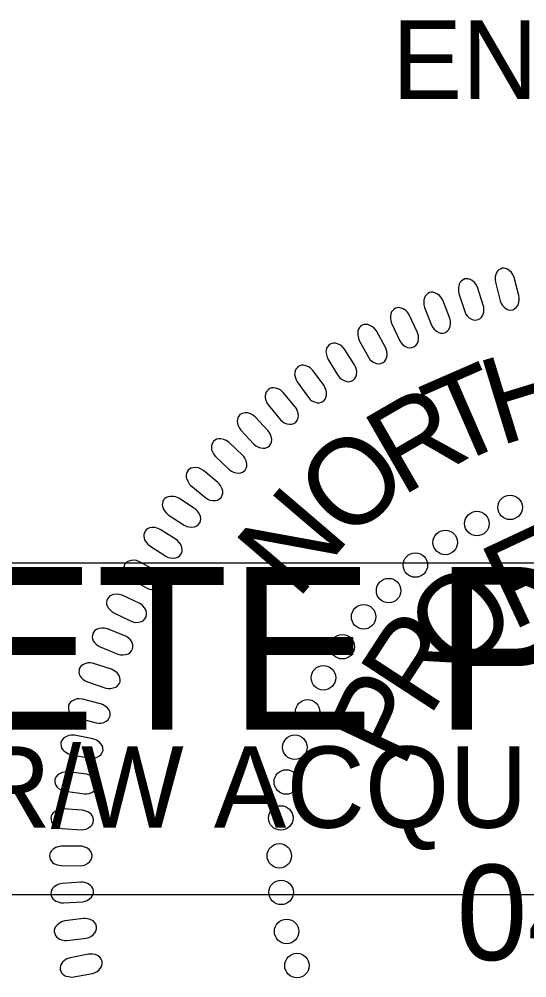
# Model space of a CAD drawing. Extents: x 18938 to 19565, y 6931 to 7973.
# Drawn here: x 19368.08 to 19372.4, y 7208.39 to 7216.53 of the extents above; entities that cross this region are included whole.
import ezdxf

# ---------------------------------------------------------------- set-up
doc = ezdxf.new("R2010")
doc.units = 0
for name, color, linetype in [('Old_Level_10', 7, 'Continuous'), ('Prop Pavement Schedule Description CELL', 7, 'Continuous'), ('Scratch_Level_5', 7, 'Continuous'), ('Typical Pavement Slope Information CELL', 7, 'Continuous')]:
    doc.layers.add(name, color=color, linetype=linetype)

# ---------------------------------------------------------------- blocks, each defined once
blk = doc.blocks.new('Gregory K. Goins')
at = {"layer": 'Old_Level_10'}
for points in [[(-60.071, 87.604), (-60.375, 88.792), (-60.466, 88.995), (-60.552, 89.118), (-60.702, 89.254), (-60.824, 89.336), (-60.952, 89.386), (-61.064, 89.399), (-61.177, 89.39), (-61.281, 89.343), (-61.389, 89.284), (-61.476, 89.2), (-61.552, 89.077), (-61.591, 88.986), (-61.619, 88.823), (-61.632, 88.635), (-61.614, 88.475), (-61.309, 87.256), (-61.245, 87.097), (-61.167, 86.973), (-61.04, 86.841), (-60.897, 86.733), (-60.783, 86.681), (-60.616, 86.661), (-60.466, 86.679), (-60.331, 86.754), (-60.243, 86.829), (-60.144, 86.957), (-60.071, 87.151), (-60.05, 87.342), (-60.053, 87.474)], [(-62.405, 86.983), (-62.783, 88.15), (-62.886, 88.347), (-62.979, 88.464), (-63.138, 88.591), (-63.264, 88.665), (-63.396, 88.706), (-63.508, 88.712), (-63.62, 88.696), (-63.721, 88.643), (-63.825, 88.577), (-63.906, 88.489), (-63.975, 88.361), (-64.008, 88.266), (-64.026, 88.103), (-64.027, 87.914), (-63.999, 87.755), (-63.618, 86.558), (-63.544, 86.404), (-63.459, 86.285), (-63.324, 86.161), (-63.175, 86.063), (-63.058, 86.017), (-62.889, 86.008), (-62.741, 86.035), (-62.611, 86.119), (-62.527, 86.199), (-62.437, 86.333), (-62.376, 86.532), (-62.367, 86.723), (-62.379, 86.856)], [(-64.605, 86.167), (-65.057, 87.308), (-65.172, 87.498), (-65.272, 87.609), (-65.439, 87.725), (-65.569, 87.791), (-65.703, 87.824), (-65.815, 87.823), (-65.926, 87.8), (-66.023, 87.74), (-66.124, 87.668), (-66.199, 87.574), (-66.26, 87.443), (-66.286, 87.347), (-66.294, 87.183), (-66.283, 86.994), (-66.245, 86.838), (-65.79, 85.666), (-65.707, 85.517), (-65.614, 85.404), (-65.471, 85.288), (-65.316, 85.2), (-65.196, 85.161), (-65.028, 85.163), (-64.882, 85.2), (-64.758, 85.292), (-64.679, 85.377), (-64.597, 85.516), (-64.548, 85.718), (-64.552, 85.91), (-64.572, 86.041)], [(-66.723, 85.234), (-67.245, 86.344), (-67.372, 86.526), (-67.479, 86.631), (-67.652, 86.737), (-67.787, 86.794), (-67.922, 86.819), (-68.034, 86.811), (-68.144, 86.781), (-68.237, 86.715), (-68.332, 86.638), (-68.402, 86.539), (-68.454, 86.404), (-68.474, 86.306), (-68.472, 86.142), (-68.449, 85.954), (-68.402, 85.8), (-67.873, 84.661), (-67.781, 84.516), (-67.681, 84.409), (-67.532, 84.303), (-67.371, 84.224), (-67.25, 84.193), (-67.082, 84.206), (-66.938, 84.251), (-66.82, 84.351), (-66.746, 84.441), (-66.674, 84.585), (-66.637, 84.789), (-66.653, 84.98), (-66.681, 85.111)], [(-68.806, 84.22), (-69.397, 85.295), (-69.535, 85.47), (-69.648, 85.567), (-69.828, 85.662), (-69.966, 85.711), (-70.102, 85.727), (-70.213, 85.711), (-70.321, 85.675), (-70.41, 85.604), (-70.501, 85.52), (-70.563, 85.417), (-70.607, 85.279), (-70.621, 85.18), (-70.608, 85.017), (-70.574, 84.83), (-70.517, 84.68), (-69.918, 83.575), (-69.817, 83.437), (-69.71, 83.337), (-69.556, 83.24), (-69.389, 83.171), (-69.266, 83.148), (-69.099, 83.171), (-68.959, 83.226), (-68.847, 83.333), (-68.779, 83.427), (-68.716, 83.576), (-68.693, 83.782), (-68.72, 83.972), (-68.757, 84.099)], [(-70.823, 83.078), (-71.48, 84.114), (-71.63, 84.28), (-71.748, 84.369), (-71.933, 84.453), (-72.074, 84.493), (-72.211, 84.5), (-72.322, 84.478), (-72.427, 84.435), (-72.511, 84.358), (-72.596, 84.269), (-72.652, 84.162), (-72.687, 84.022), (-72.695, 83.923), (-72.672, 83.76), (-72.626, 83.577), (-72.56, 83.429), (-71.893, 82.364), (-71.783, 82.233), (-71.67, 82.139), (-71.509, 82.053), (-71.34, 81.995), (-71.215, 81.979), (-71.05, 82.013), (-70.914, 82.076), (-70.809, 82.19), (-70.747, 82.288), (-70.693, 82.44), (-70.683, 82.648), (-70.723, 82.836), (-70.766, 82.96)], [(-72.824, 81.723), (-73.545, 82.716), (-73.704, 82.872), (-73.828, 82.954), (-74.019, 83.026), (-74.162, 83.057), (-74.299, 83.056), (-74.408, 83.027), (-74.51, 82.977), (-74.589, 82.895), (-74.668, 82.801), (-74.717, 82.691), (-74.744, 82.548), (-74.745, 82.449), (-74.712, 82.288), (-74.655, 82.107), (-74.579, 81.965), (-73.847, 80.944), (-73.729, 80.82), (-73.611, 80.733), (-73.445, 80.657), (-73.272, 80.61), (-73.146, 80.602), (-72.984, 80.646), (-72.851, 80.718), (-72.754, 80.838), (-72.699, 80.939), (-72.654, 81.095), (-72.657, 81.303), (-72.708, 81.488), (-72.76, 81.61)], [(-74.704, 80.335), (-75.486, 81.28), (-75.655, 81.425), (-75.784, 81.5), (-75.978, 81.559), (-76.123, 81.582), (-76.26, 81.572), (-76.366, 81.535), (-76.465, 81.479), (-76.539, 81.392), (-76.612, 81.293), (-76.655, 81.181), (-76.672, 81.037), (-76.667, 80.937), (-76.624, 80.779), (-76.556, 80.603), (-76.471, 80.465), (-75.677, 79.492), (-75.551, 79.376), (-75.427, 79.297), (-75.257, 79.231), (-75.081, 79.195), (-74.955, 79.195), (-74.796, 79.249), (-74.668, 79.329), (-74.579, 79.455), (-74.53, 79.56), (-74.495, 79.718), (-74.512, 79.925), (-74.574, 80.106), (-74.634, 80.225)], [(-76.492, 78.795), (-77.331, 79.69), (-77.509, 79.825), (-77.643, 79.891), (-77.841, 79.938), (-77.986, 79.951), (-78.123, 79.933), (-78.226, 79.89), (-78.322, 79.828), (-78.39, 79.736), (-78.457, 79.632), (-78.492, 79.518), (-78.5, 79.373), (-78.489, 79.274), (-78.436, 79.119), (-78.356, 78.947), (-78.264, 78.816), (-77.409, 77.894), (-77.277, 77.786), (-77.149, 77.715), (-76.974, 77.66), (-76.796, 77.634), (-76.671, 77.642), (-76.516, 77.707), (-76.393, 77.795), (-76.312, 77.926), (-76.269, 78.034), (-76.244, 78.193), (-76.273, 78.399), (-76.348, 78.576), (-76.414, 78.691)], [(-78.154, 77.186), (-79.048, 78.026), (-79.234, 78.149), (-79.371, 78.207), (-79.572, 78.241), (-79.718, 78.246), (-79.853, 78.218), (-79.954, 78.169), (-80.045, 78.101), (-80.107, 78.006), (-80.167, 77.898), (-80.196, 77.782), (-80.195, 77.637), (-80.177, 77.538), (-80.115, 77.387), (-80.025, 77.22), (-79.924, 77.094), (-79.013, 76.229), (-78.874, 76.129), (-78.742, 76.066), (-78.564, 76.022), (-78.386, 76.009), (-78.261, 76.024), (-78.11, 76.098), (-77.993, 76.193), (-77.92, 76.33), (-77.884, 76.44), (-77.87, 76.601), (-77.911, 76.804), (-77.996, 76.976), (-78.07, 77.086)], [(-79.768, 75.399), (-80.712, 76.182), (-80.906, 76.293), (-81.046, 76.342), (-81.249, 76.363), (-81.395, 76.358), (-81.527, 76.323), (-81.625, 76.268), (-81.712, 76.194), (-81.768, 76.095), (-81.821, 75.983), (-81.843, 75.865), (-81.832, 75.721), (-81.809, 75.624), (-81.736, 75.477), (-81.636, 75.315), (-81.528, 75.197), (-80.565, 74.39), (-80.42, 74.299), (-80.284, 74.245), (-80.103, 74.212), (-79.925, 74.209), (-79.801, 74.234), (-79.655, 74.316), (-79.544, 74.418), (-79.479, 74.559), (-79.451, 74.671), (-79.447, 74.833), (-79.501, 75.033), (-79.596, 75.2), (-79.678, 75.305)], [(-81.292, 73.697), (-82.322, 74.363), (-82.527, 74.45), (-82.673, 74.483), (-82.876, 74.48), (-83.021, 74.458), (-83.148, 74.407), (-83.239, 74.341), (-83.317, 74.257), (-83.361, 74.153), (-83.4, 74.036), (-83.407, 73.916), (-83.38, 73.774), (-83.346, 73.68), (-83.256, 73.542), (-83.138, 73.394), (-83.016, 73.289), (-81.965, 72.601), (-81.81, 72.528), (-81.669, 72.49), (-81.486, 72.478), (-81.308, 72.497), (-81.188, 72.536), (-81.053, 72.635), (-80.955, 72.749), (-80.907, 72.897), (-80.892, 73.011), (-80.907, 73.172), (-80.984, 73.365), (-81.099, 73.519), (-81.192, 73.614)], [(-82.507, 71.674), (-83.542, 72.332), (-83.747, 72.418), (-83.893, 72.449), (-84.097, 72.446), (-84.241, 72.422), (-84.369, 72.37), (-84.458, 72.303), (-84.536, 72.219), (-84.579, 72.113), (-84.617, 71.997), (-84.623, 71.876), (-84.595, 71.735), (-84.56, 71.641), (-84.469, 71.504), (-84.35, 71.357), (-84.228, 71.253), (-83.17, 70.573), (-83.015, 70.501), (-82.873, 70.464), (-82.691, 70.454), (-82.513, 70.474), (-82.393, 70.513), (-82.259, 70.614), (-82.162, 70.73), (-82.115, 70.877), (-82.101, 70.992), (-82.117, 71.153), (-82.196, 71.344), (-82.312, 71.497), (-82.405, 71.593)], [(-83.81, 69.625), (-84.885, 70.217), (-85.095, 70.29), (-85.243, 70.311), (-85.445, 70.295), (-85.589, 70.262), (-85.712, 70.203), (-85.797, 70.13), (-85.869, 70.042), (-85.905, 69.934), (-85.937, 69.815), (-85.935, 69.694), (-85.898, 69.554), (-85.857, 69.464), (-85.759, 69.332), (-85.63, 69.193), (-85.501, 69.097), (-84.404, 68.485), (-84.245, 68.422), (-84.101, 68.395), (-83.918, 68.396), (-83.741, 68.427), (-83.624, 68.474), (-83.496, 68.582), (-83.407, 68.704), (-83.37, 68.854), (-83.363, 68.969), (-83.389, 69.129), (-83.48, 69.315), (-83.605, 69.461), (-83.704, 69.55)], [(-84.919, 67.501), (-86.029, 68.024), (-86.243, 68.084), (-86.392, 68.096), (-86.593, 68.067), (-86.734, 68.026), (-86.853, 67.958), (-86.934, 67.88), (-87, 67.787), (-87.03, 67.678), (-87.053, 67.556), (-87.044, 67.437), (-86.999, 67.3), (-86.952, 67.212), (-86.845, 67.087), (-86.708, 66.956), (-86.574, 66.867), (-85.439, 66.325), (-85.277, 66.274), (-85.131, 66.255), (-84.949, 66.268), (-84.775, 66.31), (-84.661, 66.364), (-84.54, 66.48), (-84.458, 66.607), (-84.431, 66.759), (-84.431, 66.876), (-84.467, 67.033), (-84.57, 67.213), (-84.703, 67.35), (-84.808, 67.433)], [(-85.858, 65.383), (-86.998, 65.834), (-87.216, 65.88), (-87.365, 65.884), (-87.565, 65.842), (-87.702, 65.792), (-87.817, 65.717), (-87.893, 65.634), (-87.953, 65.537), (-87.976, 65.426), (-87.992, 65.303), (-87.975, 65.184), (-87.921, 65.05), (-87.869, 64.965), (-87.754, 64.847), (-87.609, 64.726), (-87.47, 64.646), (-86.304, 64.176), (-86.139, 64.135), (-85.992, 64.125), (-85.811, 64.149), (-85.64, 64.202), (-85.529, 64.263), (-85.415, 64.387), (-85.343, 64.518), (-85.324, 64.672), (-85.332, 64.788), (-85.378, 64.943), (-85.492, 65.116), (-85.634, 65.245), (-85.744, 65.321)], [(-86.734, 63.193), (-87.901, 63.572), (-88.121, 63.605), (-88.27, 63.599), (-88.466, 63.545), (-88.601, 63.486), (-88.711, 63.404), (-88.781, 63.317), (-88.834, 63.216), (-88.85, 63.103), (-88.859, 62.98), (-88.834, 62.863), (-88.772, 62.732), (-88.714, 62.65), (-88.593, 62.54), (-88.441, 62.428), (-88.296, 62.357), (-87.103, 61.961), (-86.935, 61.93), (-86.788, 61.93), (-86.609, 61.966), (-86.442, 62.029), (-86.335, 62.097), (-86.23, 62.227), (-86.165, 62.363), (-86.157, 62.518), (-86.172, 62.633), (-86.227, 62.785), (-86.351, 62.951), (-86.502, 63.07), (-86.616, 63.139)], [(-87.438, 60.938), (-88.627, 61.243), (-88.848, 61.261), (-88.997, 61.246), (-89.189, 61.179), (-89.319, 61.113), (-89.425, 61.024), (-89.489, 60.932), (-89.537, 60.829), (-89.545, 60.716), (-89.546, 60.592), (-89.514, 60.475), (-89.444, 60.35), (-89.381, 60.272), (-89.253, 60.169), (-89.094, 60.067), (-88.945, 60.005), (-87.73, 59.685), (-87.56, 59.665), (-87.414, 59.673), (-87.237, 59.721), (-87.074, 59.794), (-86.972, 59.868), (-86.875, 60.006), (-86.819, 60.146), (-86.82, 60.3), (-86.842, 60.414), (-86.907, 60.562), (-87.041, 60.72), (-87.199, 60.83), (-87.317, 60.891)], [(-87.95, 58.642), (-89.154, 58.872), (-89.377, 58.877), (-89.524, 58.852), (-89.712, 58.773), (-89.838, 58.699), (-89.937, 58.603), (-89.996, 58.508), (-90.037, 58.402), (-90.038, 58.288), (-90.031, 58.165), (-89.992, 58.051), (-89.914, 57.929), (-89.847, 57.856), (-89.712, 57.761), (-89.547, 57.669), (-89.395, 57.617), (-88.161, 57.373), (-87.991, 57.364), (-87.845, 57.382), (-87.672, 57.44), (-87.514, 57.524), (-87.417, 57.604), (-87.329, 57.747), (-87.281, 57.891), (-87.292, 58.045), (-87.322, 58.157), (-87.396, 58.301), (-87.539, 58.45), (-87.704, 58.55), (-87.826, 58.603)], [(-88.37, 56.328), (-89.587, 56.482), (-89.809, 56.472), (-89.955, 56.438), (-90.137, 56.348), (-90.258, 56.266), (-90.351, 56.164), (-90.404, 56.066), (-90.438, 55.957), (-90.432, 55.843), (-90.417, 55.72), (-90.371, 55.609), (-90.285, 55.493), (-90.214, 55.424), (-90.074, 55.338), (-89.903, 55.256), (-89.748, 55.214), (-88.502, 55.048), (-88.331, 55.05), (-88.187, 55.077), (-88.018, 55.145), (-87.865, 55.239), (-87.774, 55.326), (-87.694, 55.474), (-87.655, 55.62), (-87.677, 55.773), (-87.713, 55.883), (-87.796, 56.022), (-87.949, 56.161), (-88.119, 56.251), (-88.243, 56.297)], [(-88.656, 53.984), (-89.881, 54.061), (-90.102, 54.038), (-90.245, 53.994), (-90.421, 53.893), (-90.537, 53.803), (-90.624, 53.696), (-90.67, 53.594), (-90.697, 53.484), (-90.684, 53.371), (-90.661, 53.249), (-90.609, 53.141), (-90.516, 53.031), (-90.44, 52.966), (-90.295, 52.889), (-90.12, 52.818), (-89.962, 52.786), (-88.708, 52.699), (-88.537, 52.71), (-88.395, 52.746), (-88.23, 52.826), (-88.084, 52.929), (-87.998, 53.021), (-87.929, 53.174), (-87.899, 53.322), (-87.93, 53.473), (-87.973, 53.581), (-88.064, 53.714), (-88.226, 53.844), (-88.401, 53.923), (-88.528, 53.96)], [(-88.787, 51.633), (-90.013, 51.633), (-90.233, 51.595), (-90.373, 51.544), (-90.542, 51.432), (-90.652, 51.334), (-90.731, 51.222), (-90.771, 51.118), (-90.792, 51.005), (-90.771, 50.894), (-90.742, 50.774), (-90.682, 50.669), (-90.582, 50.565), (-90.503, 50.505), (-90.353, 50.437), (-90.173, 50.378), (-90.014, 50.355), (-88.757, 50.347), (-88.588, 50.369), (-88.448, 50.415), (-88.289, 50.504), (-88.149, 50.616), (-88.069, 50.713), (-88.009, 50.87), (-87.989, 51.02), (-88.029, 51.169), (-88.079, 51.274), (-88.178, 51.401), (-88.348, 51.521), (-88.527, 51.588), (-88.657, 51.618)], [(-88.734, 49.275), (-89.959, 49.199), (-90.175, 49.148), (-90.311, 49.087), (-90.474, 48.964), (-90.578, 48.86), (-90.65, 48.743), (-90.683, 48.637), (-90.696, 48.523), (-90.669, 48.413), (-90.631, 48.295), (-90.566, 48.195), (-90.459, 48.096), (-90.376, 48.042), (-90.222, 47.984), (-90.039, 47.936), (-89.879, 47.923), (-88.624, 47.994), (-88.456, 48.027), (-88.32, 48.081), (-88.166, 48.181), (-88.034, 48.301), (-87.96, 48.402), (-87.91, 48.563), (-87.9, 48.713), (-87.949, 48.86), (-88.005, 48.962), (-88.113, 49.082), (-88.289, 49.191), (-88.473, 49.247), (-88.604, 49.269)], [(-88.569, 46.894), (-89.787, 46.741), (-89.999, 46.676), (-90.132, 46.607), (-90.286, 46.475), (-90.383, 46.364), (-90.448, 46.243), (-90.474, 46.134), (-90.48, 46.02), (-90.446, 45.912), (-90.402, 45.797), (-90.33, 45.7), (-90.217, 45.609), (-90.13, 45.56), (-89.974, 45.512), (-89.788, 45.475), (-89.627, 45.473), (-88.379, 45.622), (-88.214, 45.665), (-88.081, 45.728), (-87.934, 45.836), (-87.809, 45.965), (-87.742, 46.071), (-87.702, 46.235), (-87.702, 46.386), (-87.76, 46.529), (-87.822, 46.627), (-87.937, 46.741), (-88.12, 46.838), (-88.307, 46.882), (-88.439, 46.895)], [(-88.236, 44.569), (-89.441, 44.339), (-89.65, 44.261), (-89.777, 44.185), (-89.923, 44.042), (-90.013, 43.926), (-90.07, 43.801), (-90.089, 43.691), (-90.088, 43.577), (-90.047, 43.471), (-89.995, 43.359), (-89.918, 43.267), (-89.8, 43.183), (-89.71, 43.139), (-89.55, 43.101), (-89.363, 43.076), (-89.202, 43.083), (-87.966, 43.311), (-87.804, 43.365), (-87.675, 43.435), (-87.536, 43.553), (-87.419, 43.69), (-87.359, 43.8), (-87.33, 43.965), (-87.338, 44.116), (-87.405, 44.255), (-87.473, 44.349), (-87.595, 44.455), (-87.784, 44.541), (-87.974, 44.573), (-88.106, 44.578)]]:
    blk.add_lwpolyline(points, close=True, dxfattribs=at)
for centre in [(-60.65, 73.77), (-62.825, 72.709), (-64.895, 71.475), (-66.847, 70.001), (-68.599, 68.329), (-70.232, 66.616), (-71.626, 64.665), (-72.861, 62.633), (-73.897, 60.403), (-74.734, 58.093), (-75.292, 55.822), (-75.651, 53.472), (-75.748, 50.997), (-75.629, 48.607), (-75.271, 46.057), (-74.595, 43.826)]:
    blk.add_circle(centre, 0.801, dxfattribs=at)
for s, height, rotation, p in [('H', 5.669, 17.05575, (-61.361, 77.767)), ('T', 5.669, 23.5451, (-64.54, 76.357)), ('R', 5.669, 30.03446, (-67.761, 74.438)), ('O', 5.669, 43.01317, (-71.236, 71.41)), ('N', 5.669, 49.50253, (-74.583, 67.655)), ('F', 5.669, 25.10842, (-60.555, 65.659)), ('O', 5.669, 40.98802, (-64.252, 62.521)), ('R', 5.669, 56.86761, (-65.966, 59.974)), ('P', 5.669, 64.80741, (-67.652, 56.612)), ('041709', 6.2363, 359.98136, (-64.157, 44.186))]:
    blk.add_text(s, height=height, rotation=rotation, dxfattribs=at).set_placement(p)

msp = doc.modelspace()

# ---------------------------------------------------------------- linework, layer by layer
at = {"layer": 'Scratch_Level_5'}
msp.add_lwpolyline([(19358.0043, 7209.0943), (19358.0043, 7211.9143), (19375.6443, 7211.9143), (19375.6443, 7209.0943)], close=True, dxfattribs=at)

# ---------------------------------------------------------------- block references
at = {"layer": 'Prop Pavement Schedule Description CELL', "xscale": 0.13, "yscale": 0.13}
msp.add_blockref('Gregory K. Goins', (19380.142, 7202.796), dxfattribs=at)

# ---------------------------------------------------------------- texts
at = {"layer": 'Scratch_Level_5'}
for s, height, p in [('INCOMPLETE PLANS', 1.3824, (19359.0783, 7210.4983)), ('DO NOT USE FOR R/W ACQUISITION', 0.6912, (19359.4683, 7209.6643))]:
    msp.add_text(s, height=height, dxfattribs=at).set_placement(p)
at = {"layer": 'Typical Pavement Slope Information CELL'}
msp.add_text('ENGINEER', height=0.66866, dxfattribs=at).set_placement((19371.2523, 7215.8546))

doc.saveas('drawing.dxf')
